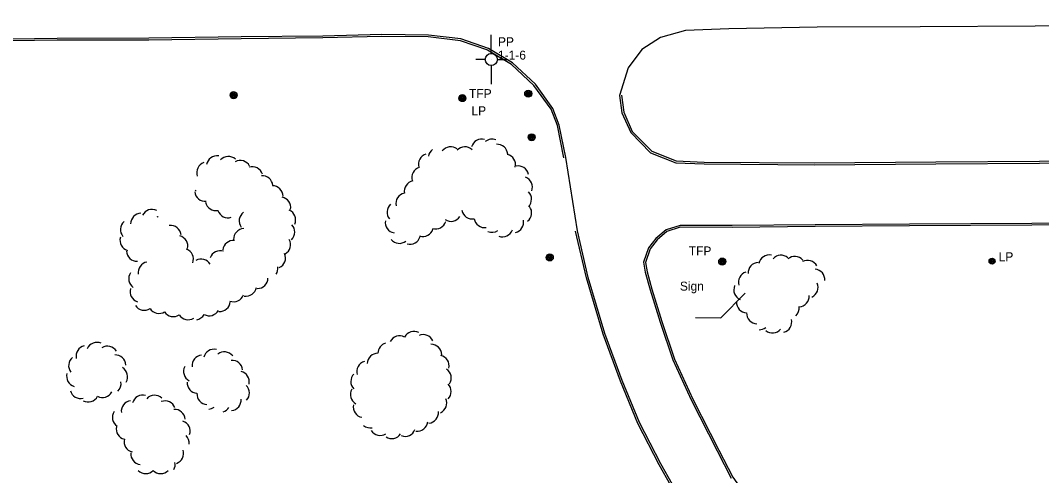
# Model space of a CAD drawing. Extents: x 2402803 to 2427059, y 6985292 to 6997652.
# Drawn here: x 2406106 to 2406653, y 6991032 to 6991276 of the extents above; entities that cross this region are included whole.
import ezdxf

# ---------------------------------------------------------------- set-up
doc = ezdxf.new("R2010")
doc.units = 0
for name, color, linetype in [('p_control ground ctrl', 7, 'Continuous'), ('p_road - paved curb', 7, 'Continuous'), ('p_structure general', 7, 'Continuous'), ('p_utility manhole', 7, 'Continuous'), ('p_veg woods', 7, 'Continuous')]:
    doc.layers.add(name, color=color, linetype=linetype)

msp = doc.modelspace()

# ---------------------------------------------------------------- linework, layer by layer
at = {"layer": 'p_control ground ctrl'}
for p, q in [((2406358.21, 6991258.51), (2406358.23, 6991268.51)), ((2406354.97, 6991255.27), (2406349.97, 6991255.28)), ((2406358.21, 6991252.03), (2406358.19, 6991242.03)), ((2406358.21, 6991255.27), (2406358.21, 6991255.31)), ((2406361.45, 6991255.27), (2406366.45, 6991255.26))]:
    msp.add_line(p, q, dxfattribs=at)
msp.add_circle((2406358.21, 6991255.27), 3.24, dxfattribs=at)
at = {"layer": 'p_road - paved curb'}
for points in [[(2407589.11, 6991257.67), (2407516.5, 6991260.5), (2407450.86, 6991262.99), (2407389.48, 6991265.97), (2407322.16, 6991268.67), (2407255.33, 6991272.41), (2407190.47, 6991275.46), (2407128.56, 6991276.24), (2407076.8, 6991275.71), (2407025.1, 6991276.06), (2406967.36, 6991275.51), (2406913.56, 6991275.47), (2406848.41, 6991274.6), (2406789.73, 6991274.6), (2406724.1, 6991273.89), (2406649.67, 6991273.21), (2406587.96, 6991272.87), (2406532.89, 6991272.66), (2406485.46, 6991271.79), (2406462.22, 6991270.92), (2406448.87, 6991267.03), (2406438.89, 6991260.72), (2406431.55, 6991250.74), (2406427, 6991235.97)], [(2406356.71, 6991261.19), (2406341.95, 6991266.31), (2406324.53, 6991268.39), (2406299.52, 6991268.71), (2406267.97, 6991267.87), (2406224.2, 6991267.37), (2406174.67, 6991266.69), (2406125.5, 6991266.6), (2406076.54, 6991265.88), (2406020.9, 6991265.55), (2405957.46, 6991264.85), (2405898.42, 6991264.32), (2405837.23, 6991264.15), (2405774.19, 6991263.21), (2405718.82, 6991262.81), (2405668.95, 6991262.18), (2405615.11, 6991262.06), (2405547.8, 6991261.63), (2405491.34, 6991261.15), (2405442.27, 6991260.63), (2405385.64, 6991259.74), (2405325.23, 6991259.52), (2405257.98, 6991258.87), (2405196.81, 6991258.8)], [(2406356.38, 6991260.25), (2406341.72, 6991265.33), (2406324.46, 6991267.39), (2406299.53, 6991267.71), (2406267.99, 6991266.87), (2406224.21, 6991266.37), (2406174.68, 6991265.69), (2406125.51, 6991265.6), (2406076.55, 6991264.88), (2406020.91, 6991264.55), (2405957.47, 6991263.85), (2405898.43, 6991263.32), (2405837.24, 6991263.15), (2405774.2, 6991262.21), (2405718.83, 6991261.81), (2405668.96, 6991261.18), (2405615.11, 6991261.06), (2405547.81, 6991260.63), (2405491.35, 6991260.15), (2405442.28, 6991259.63), (2405385.65, 6991258.74), (2405325.24, 6991258.52), (2405257.99, 6991257.87), (2405196.81, 6991257.8)], [(2406397.16, 6991202.54), (2406393.69, 6991219.84), (2406390.28, 6991228.63), (2406381.09, 6991241.41), (2406369, 6991252.67), (2406356.2, 6991260.33)], [(2406398.14, 6991202.74), (2406394.65, 6991220.12), (2406391.17, 6991229.11), (2406381.84, 6991242.07), (2406369.6, 6991253.47), (2406356.71, 6991261.19)], [(2406427, 6991235.97), (2406428.22, 6991226.78), (2406432.91, 6991216.15), (2406443.61, 6991205.3), (2406457.03, 6991199.96), (2406472.23, 6991199.31), (2406531.39, 6991198.85), (2406596.36, 6991199.46), (2406651.94, 6991199.81), (2406717.33, 6991200.84), (2406790.11, 6991201.02), (2406854.36, 6991201.12), (2406916.28, 6991201.54), (2406962.43, 6991202.21), (2407026.94, 6991202.71), (2407081.77, 6991203.42), (2407137.97, 6991203.72), (2407196.06, 6991204.13)], [(2406427.99, 6991236.1), (2406429.19, 6991227.05), (2406433.75, 6991216.72), (2406444.17, 6991206.15), (2406457.24, 6991200.95), (2406472.26, 6991200.31), (2406531.39, 6991199.85), (2406596.35, 6991200.46), (2406651.93, 6991200.81), (2406717.32, 6991201.84), (2406790.11, 6991202.02), (2406854.36, 6991202.12), (2406916.27, 6991202.54), (2406962.42, 6991203.21), (2407026.93, 6991203.71), (2407081.76, 6991204.42), (2407137.96, 6991204.72), (2407196.05, 6991205.13)], [(2406404.33, 6991163.52), (2406398.14, 6991202.74)], [(2406708.89, 6991167.9), (2406647.82, 6991167.44), (2406582.24, 6991167.09), (2406531.72, 6991166.73), (2406487.36, 6991166.29), (2406459.35, 6991166.37), (2406451.87, 6991164.01), (2406446.32, 6991159.34), (2406442.5, 6991154.32), (2406439.86, 6991146.6), (2406440.7, 6991141.22), (2406443.36, 6991131.83), (2406448.7, 6991114.59), (2406455.41, 6991094.25), (2406465.26, 6991072.81), (2406479.18, 6991045.48), (2406486.82, 6991030.95)], [(2406708.9, 6991166.9), (2406647.83, 6991166.44), (2406582.25, 6991166.09), (2406531.73, 6991165.73), (2406487.36, 6991165.29), (2406459.5, 6991165.37), (2406452.36, 6991163.12), (2406447.05, 6991158.65), (2406443.39, 6991153.84), (2406440.89, 6991146.51), (2406441.68, 6991141.43), (2406444.32, 6991132.11), (2406449.65, 6991114.89), (2406456.34, 6991094.62), (2406466.16, 6991073.25), (2406480.07, 6991045.94), (2406487.68, 6991031.47), (2406504.65, 6991007.34), (2406516.03, 6990990.53), (2406522.84, 6990986.1), (2406523.08, 6990985.78)], [(2406484.48, 6990976.73), (2406482.92, 6990978.65), (2406482, 6990983.74), (2406472.17, 6990997.55), (2406460.68, 6991015.91), (2406448.13, 6991038.09), (2406436.79, 6991060.23), (2406427.45, 6991082.91), (2406418.15, 6991108.07), (2406409.15, 6991138.19), (2406403.36, 6991163.29)], [(2406500.1, 6990943.3), (2406503.79, 6990949.22), (2406504.04, 6990955.11), (2406502.14, 6990959.6), (2406497.11, 6990965.32), (2406493.14, 6990967.66), (2406483.86, 6990979.08), (2406482.94, 6990984.14), (2406473, 6990998.11), (2406461.54, 6991016.42), (2406449.01, 6991038.56), (2406437.7, 6991060.65), (2406428.38, 6991083.27), (2406419.1, 6991108.39), (2406410.12, 6991138.45), (2406404.33, 6991163.52)]]:
    msp.add_lwpolyline(points, dxfattribs=at)
at = {"layer": 'p_structure general'}
msp.add_lwpolyline([(2406467.66, 6991117.09), (2406481.21, 6991116.9), (2406494.22, 6991130.07)], dxfattribs=at)
at = {"layer": 'p_utility manhole'}
for centre, radius in [((2406220.12, 6991236.16), 1.9), ((2406220.12, 6991236.16), 1.44), ((2406220.12, 6991236.16), 0.973), ((2406220.12, 6991236.16), 0.539), ((2406220.12, 6991236.16), 0.192), ((2406342.72, 6991234.62), 1.9), ((2406342.72, 6991234.62), 1.44), ((2406342.72, 6991234.62), 0.973), ((2406342.72, 6991234.62), 0.539), ((2406378.02, 6991237), 1.9), ((2406378.02, 6991237), 1.44), ((2406378.02, 6991237), 0.973), ((2406378.02, 6991237), 0.539), ((2406378.02, 6991237), 0.192), ((2406342.72, 6991234.62), 0.192), ((2406379.85, 6991213.61), 1.9), ((2406379.85, 6991213.61), 1.44), ((2406379.85, 6991213.61), 0.973), ((2406379.85, 6991213.61), 0.539), ((2406379.85, 6991213.61), 0.192), ((2406389.54, 6991149.2), 1.9), ((2406389.54, 6991149.2), 1.44), ((2406389.54, 6991149.2), 0.973), ((2406389.54, 6991149.2), 0.539), ((2406389.54, 6991149.2), 0.192), ((2406481.98, 6991146.99), 1.9), ((2406481.98, 6991146.99), 1.44), ((2406481.98, 6991146.99), 0.973), ((2406626.54, 6991147.19), 1.6), ((2406626.54, 6991147.19), 1.3), ((2406626.54, 6991147.19), 1), ((2406626.54, 6991147.19), 0.539), ((2406481.98, 6991146.99), 0.539), ((2406481.98, 6991146.99), 0.192), ((2406626.54, 6991147.19), 0.192)]:
    msp.add_circle(centre, radius, dxfattribs=at)
at = {"layer": 'p_veg woods'}
for centre, start, end in [((2406336.46, 6991202.85), 52.7905, 142.7905), ((2406344.06, 6991202.84), 46.8181, 136.8181), ((2406353.07, 6991206.96), 73.9733, 163.9733), ((2406358.52, 6991206.93), 67.4556, 128.896), ((2406361.36, 6991204.21), 3.9825, 93.9825), ((2406211.21, 6991198.02), 80.5135, 170.5135), ((2406217.33, 6991197.65), 47.852, 137.852), ((2406324.78, 6991199.13), 106.0452, 196.0452), ((2406330.02, 6991202.36), 125.0419, 167.8275), ((2406365.54, 6991198.96), 346.526, 76.526), ((2406206, 6991194.68), 109.3775, 199.3775), ((2406223.73, 6991195.5), 28.4693, 118.4693), ((2406230.18, 6991192.12), 17.7902, 107.7902), ((2406321.28, 6991192.02), 107.0903, 197.0903), ((2406372.59, 6991192.61), 11.5785, 101.5785), ((2406235.5, 6991187.36), 4.7736, 94.7736), ((2406374.61, 6991186.86), 339.7694, 69.7694), ((2406240.94, 6991181.96), 0.0032, 90.0032), ((2406317.21, 6991184.63), 100.8401, 190.8401), ((2406204.91, 6991184.91), 185.3584, 275.3584), ((2406201.74, 6991190.44), 246.0723, 251.8768), ((2406245.08, 6991175.95), 349.6401, 79.6401), ((2406312.72, 6991178.09), 101.8827, 191.8827), ((2406374.12, 6991180.44), 314.7296, 44.7296), ((2406176.44, 6991169.33), 64.0043, 154.0043), ((2406210.62, 6991179.93), 191.7519, 281.7519), ((2406307.96, 6991173.51), 130.9193, 220.9193), ((2406374.19, 6991173.1), 306.9158, 36.9158), ((2406170.6, 6991167.27), 91.2013, 181.2013), ((2406180.73, 6991165.41), 99.7408, 107.279), ((2406217.09, 6991176.1), 198.4678, 288.4678), ((2406228.77, 6991168.88), 126.9165, 216.9165), ((2406247.72, 6991169.33), 336.6775, 66.6775), ((2406336.63, 6991174.2), 236.3747, 326.3747), ((2406348, 6991175.5), 190.6389, 280.6389), ((2406354.64, 6991170.81), 188.7812, 278.7812), ((2406165.1, 6991164.19), 130.8712, 220.8712), ((2406186.35, 6991160.7), 7.096, 97.096), ((2406225.77, 6991158.98), 92.1906, 182.1906), ((2406247.25, 6991162.78), 314.0339, 44.0339), ((2406307.05, 6991167.92), 170.1695, 260.1695), ((2406321.52, 6991166.11), 252.4141, 342.4141), ((2406328.4, 6991170.11), 252.9069, 342.9069), ((2406369.9, 6991168.05), 282.2022, 12.2022), ((2406164.86, 6991158.39), 163.4855, 253.4855), ((2406189.99, 6991155.24), 346.4807, 76.4807), ((2406245, 6991156.09), 299.223, 29.223), ((2406308.95, 6991162.39), 218.8707, 308.8707), ((2406314.57, 6991161.88), 254.3401, 344.3401), ((2406358.48, 6991168.29), 247.6942, 304.9759), ((2406364.2, 6991165.92), 249.9444, 339.9444), ((2406192.92, 6991148.25), 340.1381, 70.1381), ((2406219.9, 6991152.61), 82.886, 172.886), ((2406168.35, 6991152.77), 181.9264, 271.9264), ((2406202.65, 6991142.73), 29.6392, 119.6392), ((2406212.92, 6991147.19), 71.1882, 161.1882), ((2406242.3, 6991148.96), 293.825, 23.825), ((2406507.2, 6991144.87), 78.4307, 168.4307), ((2406513.47, 6991144.76), 49.2579, 139.2579), ((2406520.86, 6991144.13), 40.7081, 130.7081), ((2406527.7, 6991142.02), 28.2086, 118.2086), ((2406174.63, 6991141.16), 99.8739, 189.8739), ((2406238.17, 6991143.25), 326.9558, 9.6576), ((2406501.47, 6991140.87), 93.0679, 183.0679), ((2406531.25, 6991137.32), 354.4155, 84.4155), ((2406169.56, 6991137.74), 145.6654, 235.6654), ((2406232.87, 6991138.22), 269.3302, 359.3302), ((2406496.29, 6991135.92), 106.576, 196.576), ((2406170.3, 6991130.83), 162.7771, 252.7771), ((2406226.78, 6991134.08), 259.8722, 349.8722), ((2406493.81, 6991131.86), 156.8355, 246.8355), ((2406527.64, 6991133.12), 294.5965, 24.5965), ((2406220.07, 6991131.11), 250.0543, 340.0543), ((2406522.89, 6991128.4), 273.5858, 3.5858), ((2406172.27, 6991126.53), 212.6968, 302.6968), ((2406180.08, 6991124.83), 212.6968, 302.6968), ((2406207.04, 6991123.58), 240.9395, 330.9395), ((2406212.66, 6991125.88), 266.0507, 356.0507), ((2406495.26, 6991125.16), 177.8127, 267.8127), ((2406517.55, 6991122.13), 312.1507, 7.1213), ((2406187.9, 6991123.13), 212.6968, 302.6968), ((2406195.71, 6991121.42), 212.6968, 302.6968), ((2406199.36, 6991121.38), 280.1017, 330.9395), ((2406500.7, 6991119.29), 177.8127, 267.8127), ((2406513.6, 6991114.65), 283.3165, 13.3165), ((2406316.72, 6991103.92), 62.2665, 152.2665), ((2406501.89, 6991116.13), 267.8159, 307.592), ((2406508.89, 6991114.34), 230.7096, 320.7096), ((2406309.08, 6991101.55), 62.2665, 152.2665), ((2406321.78, 6991102.17), 24.1132, 114.1132), ((2406141.32, 6991096.3), 102.2393, 192.2393), ((2406146.9, 6991098.04), 66.4648, 156.4648), ((2406152.52, 6991095.98), 31.5499, 121.5499), ((2406209.58, 6991094.37), 76.6817, 166.6817), ((2406215.15, 6991092.95), 37.7602, 127.7602), ((2406303.13, 6991097.84), 105.8282, 180.2383), ((2406325.97, 6991097), 0.8262, 90.8262), ((2406137.35, 6991091.23), 128.6629, 218.6629), ((2406156.73, 6991091.28), 2.6756, 92.6756), ((2406203.55, 6991091.28), 96.8435, 186.8435), ((2406219.34, 6991088.4), 5.2925, 95.2925), ((2406291.72, 6991087.97), 105.7437, 195.7437), ((2406297.35, 6991092.16), 88.7497, 178.7497), ((2406329.93, 6991091.15), 347.3427, 77.3427), ((2406157.67, 6991085.36), 328.8308, 58.8308), ((2406198.94, 6991088.17), 152.5816, 242.5816), ((2406222.87, 6991082.52), 347.5685, 77.5685), ((2406331.11, 6991084.49), 327.8545, 57.8545), ((2406136.27, 6991085.53), 164.2471, 254.2471), ((2406154.15, 6991081.62), 314.6357, 9.2569), ((2406200.88, 6991082.02), 175.9458, 265.9458), ((2406288.58, 6991082.68), 134.3207, 224.3207), ((2406138.09, 6991079.26), 195.0761, 285.0761), ((2406149.85, 6991079.76), 242.1256, 332.1256), ((2406222.93, 6991076.5), 316.8171, 46.8171), ((2406288.37, 6991075.75), 150.7257, 240.7257), ((2406331.05, 6991077.4), 314.4843, 44.4843), ((2406142.2, 6991077.41), 242.1256, 332.1256), ((2406165.57, 6991066.73), 96.3592, 186.3592), ((2406171.44, 6991069.8), 74.8509, 164.8509), ((2406177.75, 6991069.67), 47.4331, 137.4332), ((2406183.42, 6991066.68), 21.1889, 111.1889), ((2406206.12, 6991075.98), 175.9458, 265.9458), ((2406218.5, 6991072.73), 275.5623, 5.5623), ((2406328.66, 6991071.12), 294.8536, 24.8536), ((2406160.8, 6991063.44), 146.6418, 236.6418), ((2406188.53, 6991062.11), 3.8059, 93.8059), ((2406206.33, 6991073.53), 274.9502, 306.8365), ((2406212.85, 6991071.83), 287.686, 328.0448), ((2406289.88, 6991069.09), 169.1838, 259.1838), ((2406324.22, 6991066), 276.0521, 6.0521), ((2406191.21, 6991056.09), 341.6138, 71.6138), ((2406318.53, 6991061.74), 262.5, 352.5), ((2406162.85, 6991057.28), 166.9204, 256.9204), ((2406293.45, 6991063.45), 229.7486, 279.7953), ((2406298.63, 6991059.46), 212.8065, 302.8065), ((2406304.95, 6991057.74), 236.1073, 326.1073), ((2406312, 6991058.96), 249.0332, 339.0332), ((2406167.08, 6991050.42), 166.1339, 256.1339), ((2406190.66, 6991049.76), 353.0525, 44.5659), ((2406170.67, 6991043.89), 174.4939, 264.4939), ((2406187.68, 6991044.2), 288.1687, 18.1687), ((2406183.16, 6991038.15), 331.7425, 11.3413), ((2406173.03, 6991038.99), 225.0621, 315.0621), ((2406181.03, 6991039), 225.0621, 315.0621)]:
    msp.add_arc(centre, 5.65, start, end, dxfattribs=at)

# ---------------------------------------------------------------- texts
at = {"layer": 'p_control ground ctrl'}
for s, p in [('  PP', (2406358.23, 6991262.44)), ('  1-1-6', (2406358.23, 6991255.24))]:
    msp.add_text(s, height=4.8, dxfattribs=at).set_placement(p)
at = {"layer": 'p_structure general'}
msp.add_text('Sign', height=4.8, dxfattribs=at).set_placement((2406459.28, 6991131.42))
at = {"layer": 'p_utility manhole'}
for s, p in [('  TFP', (2406342.72, 6991234.62)), ('LP', (2406347.58, 6991225.43)), ('  TFP', (2406460.47, 6991150.28)), ('  LP', (2406626.54, 6991147.19))]:
    msp.add_text(s, height=4.8, dxfattribs=at).set_placement(p)

doc.saveas('drawing.dxf')
